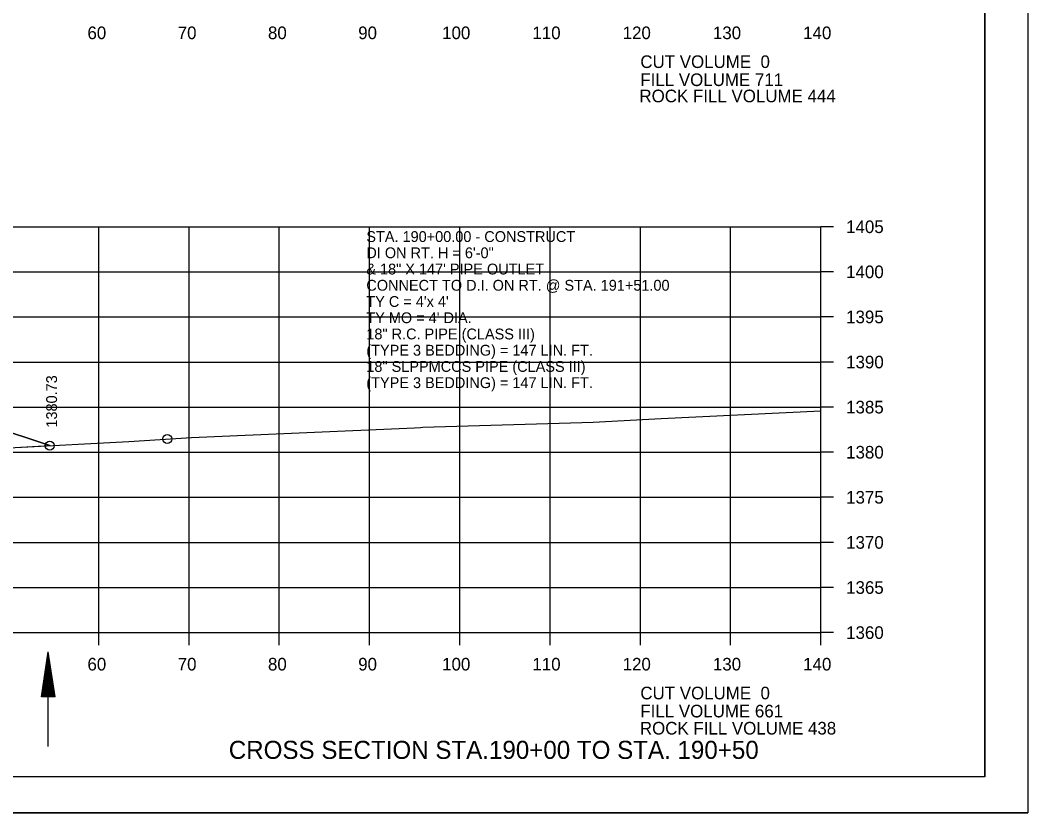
# Model space of a CAD drawing. Extents: x 1374311 to 1383814, y 384102 to 406278.
# Drawn here: x 1382691.4 to 1382803, y 399878.3 to 399966.2 of the extents above; entities that cross this region are included whole.
import ezdxf

# ---------------------------------------------------------------- set-up
doc = ezdxf.new("R2010")
doc.units = 0
for name, color, linetype in [('R_Axis', 7, 'Continuous'), ('R_Axis Annot', 7, 'Continuous'), ('R_Border', 7, 'Continuous'), ('R_Draft', 7, 'Continuous'), ('R_Exist Surface', 7, 'Continuous'), ('R_Fin Surface', 7, 'Continuous'), ('R_Grid', 7, 'Continuous'), ('R_No Plot', 7, 'Continuous'), ('R_Water', 7, 'Continuous'), ('R_Water Annot', 7, 'Continuous'), ('R_Xsect Elev', 7, 'Continuous')]:
    doc.layers.add(name, color=color, linetype=linetype)

msp = doc.modelspace()

# ---------------------------------------------------------------- linework, layer by layer
at = {"layer": 'R_Axis'}
for p, q in [((1382780.07, 399898.28), (1382780.07, 399943.28)), ((1382781.47, 399943.28), (1382780.07, 399943.28)), ((1382781.47, 399938.28), (1382780.07, 399938.28)), ((1382781.47, 399933.28), (1382780.07, 399933.28)), ((1382781.47, 399928.28), (1382780.07, 399928.28)), ((1382781.47, 399923.28), (1382780.07, 399923.28)), ((1382781.47, 399918.28), (1382780.07, 399918.28)), ((1382781.47, 399913.28), (1382780.07, 399913.28)), ((1382781.47, 399908.28), (1382780.07, 399908.28)), ((1382781.47, 399903.28), (1382780.07, 399903.28)), ((1382500.07, 399898.28), (1382780.07, 399898.28)), ((1382700.07, 399896.88), (1382700.07, 399898.28)), ((1382710.07, 399896.88), (1382710.07, 399898.28)), ((1382720.07, 399896.88), (1382720.07, 399898.28)), ((1382730.07, 399896.88), (1382730.07, 399898.28)), ((1382740.07, 399896.88), (1382740.07, 399898.28)), ((1382750.07, 399896.88), (1382750.07, 399898.28)), ((1382760.07, 399896.88), (1382760.07, 399898.28)), ((1382770.07, 399896.88), (1382770.07, 399898.28)), ((1382780.07, 399896.88), (1382780.07, 399898.28)), ((1382781.47, 399898.28), (1382780.07, 399898.28))]:
    msp.add_line(p, q, dxfattribs=at)
at = {"layer": 'R_Border'}
for q in [(1382798.25, 400087.74), (1382482.07, 399882.28)]:
    msp.add_line((1382798.25, 399882.28), q, dxfattribs=at)
at = {"layer": 'R_Draft'}
for p, q in [((1382693.72, 399891.16), (1382694.47, 399896.16)), ((1382695.22, 399891.16), (1382694.47, 399896.16)), ((1382693.85, 399891.16), (1382694.47, 399895.32)), ((1382693.98, 399891.16), (1382694.47, 399894.46)), ((1382695.1, 399891.16), (1382694.47, 399895.32)), ((1382694.97, 399891.16), (1382694.47, 399894.46)), ((1382694.1, 399891.16), (1382694.47, 399893.63)), ((1382694.85, 399891.16), (1382694.47, 399893.63)), ((1382694.23, 399891.16), (1382694.47, 399892.78)), ((1382694.72, 399891.16), (1382694.47, 399892.78)), ((1382695.22, 399891.16), (1382693.72, 399891.16)), ((1382694.36, 399891.16), (1382694.47, 399891.95)), ((1382694.59, 399891.16), (1382694.47, 399891.95))]:
    msp.add_line(p, q, dxfattribs=at)
at = {"layer": 'R_Exist Surface'}
msp.add_lwpolyline([(1382690.79, 399918.81), (1382703.4, 399919.46), (1382710.34, 399919.93), (1382735.04, 399921), (1382735.73, 399921.03), (1382735.98, 399921.04), (1382754.86, 399921.63), (1382762.37, 399922.03), (1382780.07, 399922.86)], dxfattribs=at)
at = {"layer": 'R_Fin Surface'}
msp.add_line((1382694.64, 399919.01), (1382689.44, 399920.74), dxfattribs=at)
for points in [[(1382681.58, 399923.36), (1382694.64, 399919.01)], [(1382647.56, 399917.17), (1382663.36, 399917.56), (1382668.39, 399917.69), (1382680.78, 399918.36), (1382685.99, 399918.56), (1382690.79, 399918.81), (1382694.64, 399919.01)]]:
    msp.add_lwpolyline(points, dxfattribs=at)
at = {"layer": 'R_Grid'}
for p, q in [((1382500.07, 399943.28), (1382780.07, 399943.28)), ((1382700.07, 399898.28), (1382700.07, 399943.28)), ((1382710.07, 399898.28), (1382710.07, 399943.28)), ((1382720.07, 399898.28), (1382720.07, 399943.28)), ((1382730.07, 399898.28), (1382730.07, 399943.28)), ((1382740.07, 399898.28), (1382740.07, 399943.28)), ((1382750.07, 399898.28), (1382750.07, 399943.28)), ((1382760.07, 399898.28), (1382760.07, 399943.28)), ((1382770.07, 399898.28), (1382770.07, 399943.28)), ((1382780.07, 399898.28), (1382780.07, 399943.28)), ((1382500.07, 399938.28), (1382780.07, 399938.28)), ((1382500.07, 399933.28), (1382780.07, 399933.28)), ((1382500.07, 399928.28), (1382780.07, 399928.28)), ((1382500.07, 399923.28), (1382780.07, 399923.28)), ((1382500.07, 399918.28), (1382780.07, 399918.28)), ((1382500.07, 399913.28), (1382780.07, 399913.28)), ((1382500.07, 399908.28), (1382780.07, 399908.28)), ((1382500.07, 399903.28), (1382780.07, 399903.28)), ((1382500.07, 399898.28), (1382780.07, 399898.28))]:
    msp.add_line(p, q, dxfattribs=at)
at = {"layer": 'R_No Plot'}
msp.add_line((1382469.67, 399878.3), (1382803, 399878.3), dxfattribs=at)
for points in [[(1382469.66, 400091.63), (1382803, 400091.63), (1382803, 399878.29), (1382469.66, 399878.29)], [(1382715.99, 400087.74), (1382715.99, 400077.86), (1382751.72, 400077.86), (1382751.72, 400074.94), (1382774.92, 400074.94), (1382774.92, 400050.6), (1382798.25, 400050.6), (1382798.25, 399882.28), (1382482.07, 399882.28), (1382482.07, 400087.74)]]:
    msp.add_lwpolyline(points, close=True, dxfattribs=at)
msp.add_lwpolyline([(1382690.79, 399918.81), (1382694.64, 399919.01), (1382681.58, 399923.36)], dxfattribs=at)
for centre in [(1382707.65, 399919.75), (1382707.65, 399919.75), (1382694.64, 399919.01)]:
    msp.add_circle(centre, 0.5, dxfattribs=at)
at = {"layer": 'R_Water'}
msp.add_line((1382694.47, 399885.65), (1382694.47, 399896.16), dxfattribs=at)

# ---------------------------------------------------------------- texts
at = {"layer": 'R_Axis Annot'}
for s, p in [('60', (1382698.81, 399964.08)), ('70', (1382708.81, 399964.08)), ('80', (1382718.81, 399964.08)), ('90', (1382728.81, 399964.08)), ('100', (1382738.11, 399964.08)), ('110', (1382748.11, 399964.08)), ('120', (1382758.11, 399964.08)), ('130', (1382768.11, 399964.08)), ('140', (1382778.11, 399964.08)), ('CUT VOLUME  0', (1382760.07, 399960.88)), ('FILL VOLUME 711', (1382760.07, 399958.88)), ('1405', (1382782.87, 399942.58)), ('1400', (1382782.87, 399937.58)), ('1395', (1382782.87, 399932.58)), ('1390', (1382782.87, 399927.58)), ('1385', (1382782.87, 399922.58)), ('1380', (1382782.87, 399917.58)), ('1375', (1382782.87, 399912.58)), ('1370', (1382782.87, 399907.58)), ('1365', (1382782.87, 399902.58)), ('1360', (1382782.87, 399897.58)), ('60', (1382698.81, 399894.08)), ('70', (1382708.81, 399894.08)), ('80', (1382718.81, 399894.08)), ('90', (1382728.81, 399894.08)), ('100', (1382738.11, 399894.08)), ('110', (1382748.11, 399894.08)), ('120', (1382758.11, 399894.08)), ('130', (1382768.11, 399894.08)), ('140', (1382778.11, 399894.08)), ('CUT VOLUME  0', (1382760.07, 399890.88)), ('FILL VOLUME 661', (1382760.07, 399888.88))]:
    msp.add_text(s, height=1.4, dxfattribs=at).set_placement(p)
at = {"layer": 'R_Draft'}
msp.add_text('CROSS SECTION STA.190+00 TO STA. 190+50', height=2, dxfattribs=at).set_placement((1382714.47, 399884.28))
at = {"layer": 'R_Fin Surface'}
for s, p in [('ROCK FILL VOLUME 444', (1382759.97, 399957.08)), ('ROCK FILL VOLUME 438', (1382760.02, 399886.98))]:
    msp.add_text(s, height=1.4, dxfattribs=at).set_placement(p)
at = {"layer": 'R_Water Annot'}
for s, p in [('STA. 190+00.00 - CONSTRUCT', (1382729.71, 399941.59)), ('DI ON RT. H = 6\'-0"', (1382729.71, 399939.79)), ('& 18" X 147\' PIPE OUTLET', (1382729.71, 399937.99)), ('CONNECT TO D.I. ON RT. @ STA. 191+51.00', (1382729.71, 399936.19)), ("TY C = 4'x 4'", (1382729.71, 399934.39)), ("TY MO = 4' DIA.", (1382729.71, 399932.59)), ('18" R.C. PIPE (CLASS III)', (1382729.71, 399930.79)), ('(TYPE 3 BEDDING) = 147 LIN. FT.', (1382729.71, 399928.99)), ('18" SLPPMCCS PIPE (CLASS III)', (1382729.71, 399927.19)), ('(TYPE 3 BEDDING) = 147 LIN. FT.', (1382729.71, 399925.39))]:
    msp.add_text(s, height=1.2, dxfattribs=at).set_placement(p)
at = {"layer": 'R_Xsect Elev'}
msp.add_text('1380.73', height=1.2, rotation=90, dxfattribs=at).set_placement((1382695.44, 399921.01))

doc.saveas('drawing.dxf')
